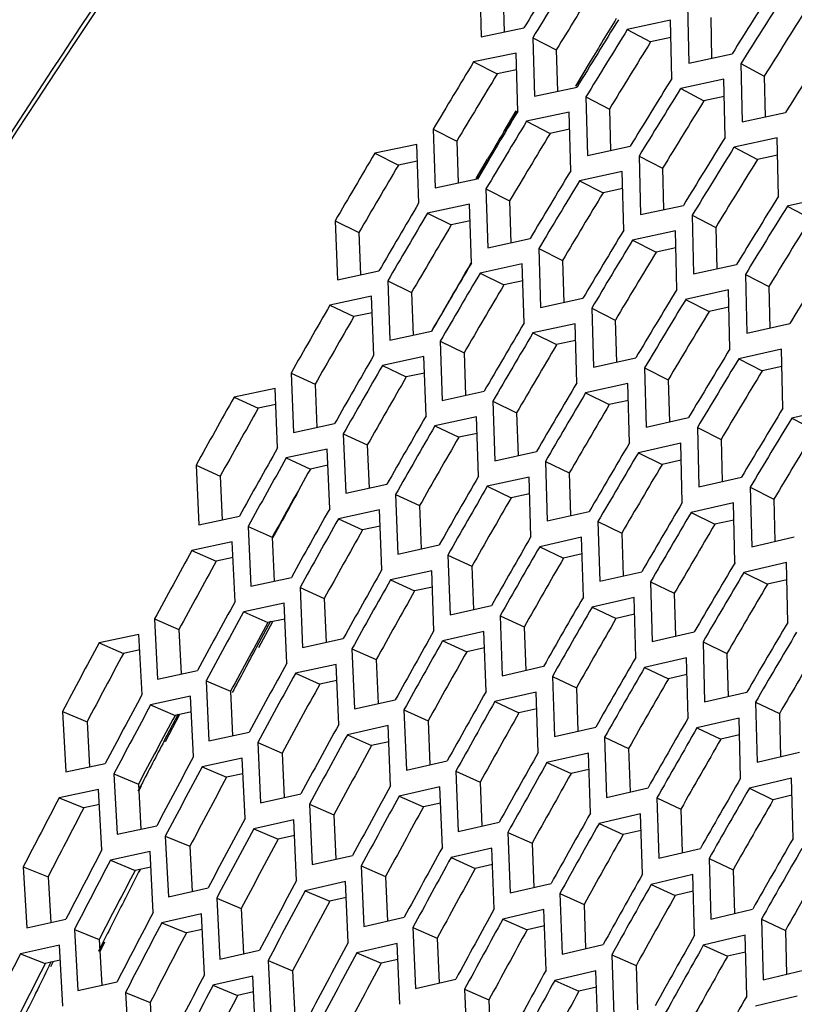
# Model space of a CAD drawing. Header units: millimetres. Extents: x 0 to 420, y 0 to 297.
# Tile 414 of 502: x 317.48 to 320.13, y 227.33 to 230.7. Entities that reach past the tile are written whole.
import ezdxf

# ---------------------------------------------------------------- set-up
doc = ezdxf.new("R2010")
doc.units = ezdxf.units.MM
doc.header["$LTSCALE"] = 23.1
doc.layers.get('0').update_dxf_attribs({"linetype": 'CONTINUOUS'})

msp = doc.modelspace()

# ---------------------------------------------------------------- linework, layer by layer
at = {"color": 3, "linetype": 'CONTINUOUS'}
for p, q in [((319.0532, 230.836), (319.0591, 230.6372)), ((319.7639, 230.7459), (319.7683, 230.5472)), ((319.7056, 230.6936), (319.5582, 230.6623)), ((319.7102, 230.4947), (319.7056, 230.6936)), ((319.0591, 230.6372), (319.2046, 230.6677)), ((319.2349, 230.634), (319.2406, 230.4347)), ((319.1778, 230.5819), (319.0325, 230.5515)), ((319.1836, 230.3825), (319.1778, 230.5819)), ((319.7683, 230.5472), (319.9162, 230.579)), ((319.9467, 230.5456), (319.9508, 230.3464)), ((319.8883, 230.493), (319.7406, 230.4612)), ((319.8925, 230.2936), (319.8883, 230.493)), ((319.2406, 230.4347), (319.3864, 230.4656)), ((319.4167, 230.4319), (319.422, 230.2322)), ((319.3593, 230.3796), (319.2138, 230.3487)), ((319.3648, 230.1796), (319.3593, 230.3796)), ((319.9508, 230.3464), (320.099, 230.3787)), ((318.8943, 230.3215), (318.901, 230.1212)), ((320.0709, 230.2924), (319.9229, 230.2601)), ((320.0749, 230.0925), (320.0709, 230.2924)), ((318.8381, 230.2694), (318.6947, 230.2393)), ((318.8449, 230.0689), (318.8381, 230.2694)), ((319.422, 230.2322), (319.5681, 230.2636)), ((319.5984, 230.2299), (319.6035, 230.0297)), ((319.5409, 230.1773), (319.3951, 230.1458)), ((319.5461, 229.9768), (319.5409, 230.1773)), ((318.901, 230.1212), (319.0449, 230.1517)), ((319.075, 230.1177), (319.0814, 229.9169)), ((320.2535, 230.0918), (320.1052, 230.059)), ((319.0187, 230.0653), (318.875, 230.0348)), ((319.0251, 229.8643), (319.0187, 230.0653)), ((319.6035, 230.0297), (319.7499, 230.0615)), ((318.5594, 230.0088), (318.567, 229.8074)), ((319.7802, 230.0279), (319.7849, 229.8271)), ((319.7225, 229.9749), (319.5763, 229.943)), ((319.7274, 229.774), (319.7225, 229.9749)), ((319.0814, 229.9169), (319.2256, 229.9479)), ((319.2557, 229.9139), (319.2618, 229.7126)), ((319.1992, 229.8612), (319.0552, 229.8302)), ((319.2054, 229.6598), (319.1992, 229.8612)), ((319.7849, 229.8271), (319.9316, 229.8595)), ((318.567, 229.8074), (318.7091, 229.8375)), ((319.9619, 229.8258), (319.9664, 229.6246)), ((318.739, 229.8032), (318.7464, 229.6014)), ((319.904, 229.7726), (319.7576, 229.7402)), ((319.9087, 229.5712), (319.904, 229.7726)), ((318.6836, 229.7508), (318.5417, 229.7207)), ((318.6911, 229.5488), (318.6836, 229.7508)), ((319.2618, 229.7126), (319.4063, 229.7441)), ((319.4364, 229.7101), (319.4422, 229.5083)), ((319.3797, 229.6572), (319.2354, 229.6257)), ((319.3856, 229.4552), (319.3797, 229.6572)), ((319.9664, 229.6246), (320.1134, 229.6575)), ((318.7464, 229.6014), (318.8888, 229.6319)), ((318.9187, 229.5977), (318.9257, 229.3954)), ((320.0856, 229.5703), (319.9389, 229.5374)), ((320.09, 229.3684), (320.0856, 229.5703)), ((318.8631, 229.545), (318.721, 229.5144)), ((318.8703, 229.3425), (318.8631, 229.545)), ((319.4422, 229.5083), (319.587, 229.5403)), ((319.6171, 229.5064), (319.6226, 229.3041)), ((318.4087, 229.4886), (318.417, 229.2858)), ((318.3542, 229.4362), (318.2142, 229.4066)), ((318.3627, 229.2332), (318.3542, 229.4362)), ((319.5602, 229.4531), (319.4157, 229.4211)), ((319.5658, 229.2506), (319.5602, 229.4531)), ((318.9257, 229.3954), (319.0684, 229.4264)), ((319.0984, 229.3922), (319.1051, 229.1893)), ((320.2672, 229.368), (320.1202, 229.3346)), ((319.0426, 229.3391), (318.9002, 229.3081)), ((319.0495, 229.1362), (319.0426, 229.3391)), ((319.6226, 229.3041), (319.7677, 229.3365)), ((318.417, 229.2858), (318.5576, 229.3159)), ((319.7978, 229.3026), (319.803, 229.0998)), ((318.5873, 229.2813), (318.5954, 229.078)), ((319.7407, 229.249), (319.5959, 229.2165)), ((319.7461, 229.0461), (319.7407, 229.249)), ((318.5326, 229.2286), (318.3924, 229.1985)), ((318.5409, 229.0251), (318.5326, 229.2286)), ((319.1051, 229.1893), (319.2481, 229.2209)), ((318.084, 229.1739), (318.0933, 228.9701)), ((319.278, 229.1866), (319.2845, 228.9833)), ((319.2221, 229.1333), (319.0794, 229.1018)), ((319.2287, 228.9298), (319.2221, 229.1333)), ((319.803, 229.0998), (319.9484, 229.1328)), ((318.5954, 229.078), (318.7362, 229.1086)), ((319.9785, 229.0988), (319.9834, 228.8955)), ((318.766, 229.074), (318.7737, 228.8702)), ((319.9213, 229.0449), (319.7761, 229.012)), ((319.9263, 228.8415), (319.9213, 229.0449)), ((318.0933, 228.9701), (318.232, 228.9997)), ((318.7111, 229.021), (318.5706, 228.9904)), ((318.7191, 228.817), (318.7111, 229.021)), ((319.2845, 228.9833), (319.4278, 229.0153)), ((318.2616, 228.9649), (318.2707, 228.7606)), ((319.4577, 228.9811), (319.4639, 228.7773)), ((318.2079, 228.9121), (318.0694, 228.8825)), ((318.2171, 228.7076), (318.2079, 228.9121)), ((318.7737, 228.8702), (318.9148, 228.9013)), ((319.4016, 228.9275), (319.2586, 228.8955)), ((319.4079, 228.7235), (319.4016, 228.9275)), ((319.9834, 228.8955), (320.1291, 228.929)), ((318.9446, 228.8667), (318.9521, 228.6624)), ((320.1018, 228.8409), (319.9564, 228.8074)), ((320.1066, 228.637), (320.1018, 228.8409)), ((318.8896, 228.8134), (318.7488, 228.7823)), ((318.8973, 228.6089), (318.8896, 228.8134)), ((319.4639, 228.7773), (319.6074, 228.8098)), ((318.2707, 228.7606), (318.4097, 228.7907)), ((319.6374, 228.7756), (319.6433, 228.5713)), ((318.4393, 228.7558), (318.4481, 228.551)), ((318.3854, 228.7028), (318.2467, 228.6727)), ((318.3943, 228.4978), (318.3854, 228.7028)), ((319.5811, 228.7217), (319.4378, 228.6891)), ((319.5871, 228.5172), (319.5811, 228.7217)), ((318.9521, 228.6624), (319.0935, 228.694)), ((317.9416, 228.6485), (317.9517, 228.4432)), ((319.1233, 228.6594), (319.1305, 228.4546)), ((317.8888, 228.5957), (317.7522, 228.5666)), ((317.8991, 228.3903), (317.8888, 228.5957)), ((319.0681, 228.6058), (318.927, 228.5742)), ((319.0755, 228.4008), (319.0681, 228.6058)), ((319.6433, 228.5713), (319.7871, 228.6043)), ((318.4481, 228.551), (318.5873, 228.5816)), ((319.817, 228.57), (319.8226, 228.3652)), ((318.6169, 228.5467), (318.6254, 228.3414)), ((318.5629, 228.4934), (318.4239, 228.4628)), ((318.5716, 228.2879), (318.5629, 228.4934)), ((319.7605, 228.5158), (319.617, 228.4828)), ((319.7663, 228.3109), (319.7605, 228.5158)), ((317.9517, 228.4432), (318.0888, 228.4728)), ((319.1305, 228.4546), (319.2721, 228.4867)), ((318.1182, 228.4376), (318.1281, 228.2318)), ((319.3019, 228.4521), (319.3089, 228.2468)), ((319.2466, 228.3982), (319.1052, 228.3662)), ((319.2537, 228.1928), (319.2466, 228.3982)), ((319.8226, 228.3652), (319.9667, 228.3987)), ((318.0653, 228.3846), (317.9284, 228.355)), ((318.0753, 228.1786), (318.0653, 228.3846)), ((318.6254, 228.3414), (318.765, 228.3725)), ((319.9967, 228.3645), (320.002, 228.1592)), ((317.6272, 228.3321), (317.6384, 228.1259)), ((318.7946, 228.3377), (318.8028, 228.1319)), ((319.94, 228.31), (319.7962, 228.2765)), ((319.9455, 228.1046), (319.94, 228.31)), ((318.1281, 228.2318), (318.2655, 228.2619)), ((318.7403, 228.2841), (318.6011, 228.253)), ((318.7488, 228.0781), (318.7403, 228.2841)), ((319.3089, 228.2468), (319.4508, 228.2794)), ((318.2949, 228.2268), (318.3045, 228.0205)), ((319.4806, 228.2448), (319.4872, 228.039)), ((319.425, 228.1906), (319.2834, 228.1581)), ((319.4319, 227.9847), (319.425, 228.1906)), ((320.002, 228.1592), (320.1464, 228.1932)), ((318.2418, 228.1734), (318.1047, 228.1434)), ((318.2516, 227.967), (318.2418, 228.1734)), ((318.8028, 228.1319), (318.9426, 228.1635)), ((317.6384, 228.1259), (317.7737, 228.1549)), ((318.9722, 228.1286), (318.9802, 227.9223)), ((317.8029, 228.1195), (317.8138, 227.9128)), ((320.1195, 228.1042), (319.9754, 228.0702)), ((320.1247, 227.8983), (320.1195, 228.1042)), ((317.7509, 228.0665), (317.6159, 228.0375)), ((317.762, 227.8596), (317.7509, 228.0665)), ((318.9178, 228.0747), (318.7783, 228.0431)), ((318.926, 227.8682), (318.9178, 228.0747)), ((319.4872, 228.039), (319.6294, 228.0721)), ((318.3045, 228.0205), (318.4422, 228.0511)), ((319.6592, 228.0375), (319.6656, 227.8313)), ((318.4716, 228.0159), (318.4809, 227.8092)), ((318.4183, 227.9623), (318.2809, 227.9317)), ((318.4278, 227.7554), (318.4183, 227.9623)), ((319.6035, 227.983), (319.4616, 227.95)), ((319.6101, 227.7766), (319.6035, 227.983)), ((317.8138, 227.9128), (317.9494, 227.9423)), ((318.9802, 227.9223), (319.1203, 227.9544)), ((317.9787, 227.9069), (317.9893, 227.6997)), ((319.1499, 227.9195), (319.1576, 227.7128)), ((319.0953, 227.8653), (318.9555, 227.8333)), ((319.1032, 227.6584), (319.0953, 227.8653)), ((319.6656, 227.8313), (319.8081, 227.8648)), ((317.9265, 227.8536), (317.7912, 227.824)), ((317.9373, 227.6462), (317.9265, 227.8536)), ((318.4809, 227.8092), (318.6188, 227.8402)), ((319.8379, 227.8302), (319.844, 227.6235)), ((317.4934, 227.8016), (317.5053, 227.5939)), ((318.6483, 227.8051), (318.6573, 227.5978)), ((319.782, 227.7754), (319.6398, 227.7419)), ((319.7883, 227.5685), (319.782, 227.7754)), ((317.9893, 227.6997), (318.1251, 227.7297)), ((318.5948, 227.7512), (318.4572, 227.7201)), ((318.6041, 227.5437), (318.5948, 227.7512)), ((319.1576, 227.7128), (319.2979, 227.7453)), ((318.1544, 227.6943), (318.1648, 227.4865)), ((319.3275, 227.7105), (319.335, 227.5032)), ((319.2728, 227.656), (319.1327, 227.6234)), ((319.2804, 227.4485), (319.2728, 227.656)), ((319.844, 227.6235), (319.9867, 227.6575)), ((317.5053, 227.5939), (317.639, 227.6229)), ((318.1021, 227.6407), (317.9665, 227.6106)), ((318.1126, 227.4328), (318.1021, 227.6407)), ((318.6573, 227.5978), (318.7955, 227.6294)), ((320.0165, 227.6229), (320.0223, 227.4157)), ((317.6681, 227.5872), (317.6799, 227.379)), ((318.825, 227.5942), (318.8337, 227.3865)), ((319.9605, 227.5679), (319.818, 227.5338)), ((319.9665, 227.3604), (319.9605, 227.5679)), ((317.6169, 227.5339), (317.4835, 227.5049)), ((317.6288, 227.3256), (317.6169, 227.5339)), ((318.7714, 227.54), (318.6334, 227.5085)), ((318.7803, 227.3321), (318.7714, 227.54)), ((319.335, 227.5032), (319.4756, 227.5363)), ((318.1648, 227.4865), (318.3008, 227.5171)), ((319.5052, 227.5014), (319.5123, 227.2936)), ((318.3301, 227.4816), (318.3402, 227.2734)), ((318.2776, 227.4277), (318.1418, 227.3972)), ((318.2879, 227.2194), (318.2776, 227.4277)), ((318.8337, 227.3865), (318.9722, 227.4185)), ((319.4503, 227.4466), (319.31, 227.4135)), ((319.4576, 227.2387), (319.4503, 227.4466)), ((320.0223, 227.4157), (320.1654, 227.4502)), ((317.6799, 227.379), (317.8138, 227.4085)), ((319.0016, 227.3834), (319.0101, 227.1751)), ((317.8429, 227.3728), (317.8544, 227.1641)), ((320.139, 227.3603), (319.9962, 227.3257))]:
    msp.add_line(p, q, dxfattribs=at)
at = {"color": 7, "linetype": 'CONTINUOUS'}
for p, q in [((319.1333, 230.7944), (319.1376, 230.6536)), ((319.8433, 230.7032), (319.8465, 230.564)), ((319.5582, 230.6623), (319.638, 230.62)), ((319.2349, 230.634), (319.315, 230.5923)), ((319.707, 230.6345), (319.638, 230.62)), ((319.315, 230.5923), (319.3192, 230.4514)), ((319.0325, 230.5515), (319.1129, 230.5103)), ((319.4314, 230.5529), (319.3807, 230.4687)), ((319.4314, 230.5529), (319.3821, 230.4681)), ((319.9467, 230.5456), (320.0262, 230.5029)), ((319.1794, 230.5241), (319.1129, 230.5103)), ((320.0262, 230.5029), (320.0291, 230.3634)), ((319.7406, 230.4612), (319.8203, 230.4189)), ((319.4167, 230.4319), (319.4968, 230.3903)), ((319.8895, 230.4337), (319.8203, 230.4189)), ((319.1371, 230.3149), (319.1786, 230.3848)), ((319.1417, 230.313), (319.1824, 230.3831)), ((319.4968, 230.3903), (319.5007, 230.2491)), ((319.2138, 230.3487), (319.2942, 230.3075)), ((318.8943, 230.3215), (318.9751, 230.2809)), ((319.3609, 230.3215), (319.2942, 230.3075)), ((318.9751, 230.2809), (318.98, 230.1379)), ((319.9229, 230.2601), (320.0027, 230.2179)), ((318.6947, 230.2393), (318.7758, 230.1993)), ((318.84, 230.2126), (318.7758, 230.1993)), ((319.0414, 230.1528), (319.0803, 230.2189)), ((319.0471, 230.1504), (319.0857, 230.2167)), ((319.5984, 230.2299), (319.6785, 230.1883)), ((320.0721, 230.2329), (320.0027, 230.2179)), ((319.6785, 230.1883), (319.6822, 230.0468)), ((319.3951, 230.1458), (319.4755, 230.1047)), ((319.075, 230.1177), (319.1558, 230.0772)), ((319.5424, 230.119), (319.4755, 230.1047)), ((319.1558, 230.0772), (319.1605, 229.9339)), ((320.1052, 230.059), (320.185, 230.0168)), ((318.5594, 230.0088), (318.6408, 229.9693)), ((318.875, 230.0348), (318.956, 229.9947)), ((319.0205, 230.0083), (318.956, 229.9947)), ((319.7802, 230.0279), (319.8603, 229.9862)), ((319.8603, 229.9862), (319.8638, 229.8445)), ((318.6408, 229.9693), (318.6464, 229.8242)), ((319.5763, 229.943), (319.6568, 229.9019)), ((319.2557, 229.9139), (319.3365, 229.8734)), ((319.7239, 229.9164), (319.6568, 229.9019)), ((319.3365, 229.8734), (319.341, 229.7298)), ((319.0552, 229.8302), (319.1363, 229.7902)), ((319.9619, 229.8258), (320.042, 229.7842)), ((318.739, 229.8032), (318.8205, 229.7638)), ((319.2009, 229.8039), (319.1363, 229.7902)), ((320.042, 229.7842), (320.0453, 229.6422)), ((318.8205, 229.7638), (318.8259, 229.6184)), ((319.7576, 229.7402), (319.838, 229.6991)), ((318.5417, 229.7207), (318.6235, 229.6818)), ((319.4364, 229.7101), (319.5172, 229.6696)), ((319.9054, 229.7138), (319.838, 229.6991)), ((318.6857, 229.6948), (318.6235, 229.6818)), ((319.5172, 229.6696), (319.5214, 229.5258)), ((319.2354, 229.6257), (319.3165, 229.5856)), ((318.9187, 229.5977), (319.0001, 229.5582)), ((319.3814, 229.5996), (319.3165, 229.5856)), ((319.0001, 229.5582), (319.0053, 229.4127)), ((319.9389, 229.5374), (320.0193, 229.4963)), ((318.721, 229.5144), (318.8027, 229.4754)), ((319.6171, 229.5064), (319.6979, 229.4658)), ((320.0869, 229.5113), (320.0193, 229.4963)), ((318.4087, 229.4886), (318.4907, 229.4502)), ((318.8651, 229.4887), (318.8027, 229.4754)), ((318.4907, 229.4502), (318.4969, 229.3029)), ((319.6979, 229.4658), (319.7019, 229.3218)), ((318.2142, 229.4066), (318.2965, 229.3687)), ((319.4157, 229.4211), (319.4967, 229.381)), ((318.3565, 229.3812), (318.2965, 229.3687)), ((319.0984, 229.3922), (319.1798, 229.3527)), ((319.5618, 229.3953), (319.4967, 229.381)), ((319.1798, 229.3527), (319.1848, 229.2069)), ((320.1202, 229.3346), (320.2006, 229.2934)), ((318.9002, 229.3081), (318.9819, 229.2691)), ((319.7978, 229.3026), (319.8786, 229.262)), ((318.5873, 229.2813), (318.6694, 229.243)), ((319.0445, 229.2826), (318.9819, 229.2691)), ((318.6694, 229.243), (318.6754, 229.0953)), ((319.8786, 229.262), (319.8824, 229.1178)), ((319.5959, 229.2165), (319.677, 229.1765)), ((318.084, 229.1739), (318.1666, 229.1367)), ((318.3924, 229.1985), (318.4747, 229.1606)), ((318.5349, 229.1734), (318.4747, 229.1606)), ((319.278, 229.1866), (319.3595, 229.1472)), ((319.7423, 229.191), (319.677, 229.1765)), ((318.1666, 229.1367), (318.1736, 228.9872)), ((319.3595, 229.1472), (319.3642, 229.0011)), ((319.0794, 229.1018), (319.1611, 229.0628)), ((319.9785, 229.0988), (320.0593, 229.0582)), ((318.766, 229.074), (318.848, 229.0357)), ((319.2239, 229.0765), (319.1611, 229.0628)), ((318.848, 229.0357), (318.8538, 228.8878)), ((320.0593, 229.0582), (320.0629, 228.9138)), ((319.7761, 229.012), (319.8572, 228.9719)), ((318.2616, 228.9649), (318.3443, 228.9276)), ((318.5706, 228.9904), (318.6529, 228.9525)), ((318.7133, 228.9655), (318.6529, 228.9525)), ((319.4577, 228.9811), (319.5391, 228.9416)), ((319.9227, 228.9866), (319.8572, 228.9719)), ((319.5391, 228.9416), (319.5437, 228.7954)), ((318.3443, 228.9276), (318.3511, 228.7779)), ((318.0694, 228.8825), (318.1524, 228.8458)), ((318.9446, 228.8667), (319.0267, 228.8284)), ((319.2586, 228.8955), (319.3403, 228.8565)), ((319.4033, 228.8705), (319.3403, 228.8565)), ((318.2103, 228.858), (318.1524, 228.8458)), ((319.0267, 228.8284), (319.0322, 228.6803)), ((319.9564, 228.8074), (320.0374, 228.7674)), ((318.7488, 228.7823), (318.8311, 228.7444)), ((319.6374, 228.7756), (319.7188, 228.7361)), ((320.1031, 228.7823), (320.0374, 228.7674)), ((318.4393, 228.7558), (318.5219, 228.7185)), ((318.8917, 228.7577), (318.8311, 228.7444)), ((319.7188, 228.7361), (319.7231, 228.5896)), ((318.5219, 228.7185), (318.5285, 228.5687)), ((318.2467, 228.6727), (318.3296, 228.6359)), ((319.4378, 228.6891), (319.5195, 228.6502)), ((319.5827, 228.6644), (319.5195, 228.6502)), ((317.9416, 228.6485), (318.0249, 228.6123)), ((318.3386, 228.6413), (318.2906, 228.5522)), ((318.3448, 228.6392), (318.297, 228.55)), ((318.3877, 228.6484), (318.3296, 228.6359)), ((319.1233, 228.6594), (319.2053, 228.6211)), ((318.0249, 228.6123), (318.0325, 228.4606)), ((319.2053, 228.6211), (319.2107, 228.4728)), ((317.7522, 228.5666), (317.8358, 228.531)), ((318.927, 228.5742), (319.0093, 228.5364)), ((319.817, 228.57), (319.8985, 228.5306)), ((317.8914, 228.5427), (317.8358, 228.531)), ((318.6169, 228.5467), (318.6996, 228.5095)), ((319.0701, 228.5498), (319.0093, 228.5364)), ((319.8985, 228.5306), (319.9026, 228.3838)), ((318.6996, 228.5095), (318.706, 228.3594)), ((318.4239, 228.4628), (318.5068, 228.426)), ((319.617, 228.4828), (319.6987, 228.4438)), ((318.1182, 228.4376), (318.2015, 228.4015)), ((318.5652, 228.4387), (318.5068, 228.426)), ((319.3019, 228.4521), (319.384, 228.4138)), ((319.7622, 228.4583), (319.6987, 228.4438)), ((318.2015, 228.4015), (318.2089, 228.2495)), ((319.384, 228.4138), (319.3891, 228.2652)), ((319.1052, 228.3662), (319.1875, 228.3283)), ((319.9967, 228.3645), (320.0781, 228.325)), ((317.6272, 228.3321), (317.7111, 228.2971)), ((317.9284, 228.355), (318.012, 228.3193)), ((318.0679, 228.3313), (318.012, 228.3193)), ((318.7946, 228.3377), (318.8773, 228.3004)), ((319.2485, 228.342), (319.1875, 228.3283)), ((320.0781, 228.325), (320.0821, 228.178)), ((317.7111, 228.2971), (317.7196, 228.1433)), ((317.9748, 228.2317), (318.0236, 228.3247)), ((317.9791, 228.2302), (318.0288, 228.3229)), ((318.8773, 228.3004), (318.8834, 228.1501)), ((319.7962, 228.2765), (319.8779, 228.2375)), ((318.2949, 228.2268), (318.3782, 228.1906)), ((318.6011, 228.253), (318.684, 228.2162)), ((318.7426, 228.2291), (318.684, 228.2162)), ((319.4806, 228.2448), (319.5626, 228.2065)), ((319.9416, 228.2522), (319.8779, 228.2375)), ((318.3782, 228.1906), (318.3854, 228.0384)), ((319.5626, 228.2065), (319.5676, 228.0577)), ((319.2834, 228.1581), (319.3657, 228.1202)), ((318.1047, 228.1434), (318.1883, 228.1077)), ((318.9722, 228.1286), (319.0549, 228.0914)), ((319.4269, 228.1341), (319.3657, 228.1202)), ((317.8029, 228.1195), (317.8868, 228.0845)), ((318.2443, 228.1199), (318.1883, 228.1077)), ((319.0549, 228.0914), (319.0608, 227.9408)), ((317.886, 228.0612), (317.8954, 228.0794)), ((317.8868, 228.0845), (317.8951, 227.9305)), ((317.8881, 228.0606), (317.8978, 228.0786)), ((319.9754, 228.0702), (320.0571, 228.0312)), ((317.6159, 228.0375), (317.7001, 228.0029)), ((318.7783, 228.0431), (318.8613, 228.0063)), ((319.6592, 228.0375), (319.7413, 227.9992)), ((320.121, 228.0461), (320.0571, 228.0312)), ((317.7537, 228.0143), (317.7001, 228.0029)), ((318.4716, 228.0159), (318.5549, 227.9798)), ((318.92, 228.0195), (318.8613, 228.0063)), ((319.7413, 227.9992), (319.746, 227.8502)), ((318.5549, 227.9798), (318.5619, 227.8274)), ((318.2809, 227.9317), (318.3645, 227.8961)), ((319.4616, 227.95), (319.5439, 227.9121)), ((319.6053, 227.9263), (319.5439, 227.9121)), ((317.9787, 227.9069), (318.0625, 227.8718)), ((318.4208, 227.9085), (318.3645, 227.8961)), ((319.1499, 227.9195), (319.2326, 227.8823)), ((318.0625, 227.8718), (318.0706, 227.7176)), ((319.2326, 227.8823), (319.2383, 227.7315)), ((317.7912, 227.824), (317.8754, 227.7895)), ((318.9555, 227.8333), (319.0385, 227.7965)), ((319.8379, 227.8302), (319.9199, 227.7919)), ((317.4934, 227.8016), (317.5778, 227.7677)), ((317.9292, 227.8011), (317.8754, 227.7895)), ((317.8928, 227.7938), (317.8874, 227.7833)), ((317.8939, 227.7935), (317.8887, 227.7829)), ((318.6483, 227.8051), (318.7316, 227.7689)), ((319.0974, 227.8099), (319.0385, 227.7965)), ((319.9199, 227.7919), (319.9244, 227.6426)), ((317.5778, 227.7677), (317.5869, 227.6116)), ((318.7316, 227.7689), (318.7383, 227.6163)), ((318.4572, 227.7201), (318.5408, 227.6844)), ((319.6398, 227.7419), (319.7221, 227.704)), ((318.1544, 227.6943), (318.2383, 227.6592)), ((318.5972, 227.6971), (318.5408, 227.6844)), ((319.3275, 227.7105), (319.4102, 227.6732)), ((319.7837, 227.7184), (319.7221, 227.704)), ((318.2383, 227.6592), (318.2461, 227.5048)), ((319.4102, 227.6732), (319.4157, 227.5222)), ((319.1327, 227.6234), (319.2157, 227.5866)), ((320.0165, 227.6229), (320.0986, 227.5846)), ((317.6681, 227.5872), (317.7526, 227.5532)), ((317.9665, 227.6106), (318.0507, 227.5761)), ((318.1047, 227.5879), (318.0507, 227.5761)), ((318.825, 227.5942), (318.9082, 227.5581)), ((319.2748, 227.6002), (319.2157, 227.5866)), ((317.7526, 227.5532), (317.7615, 227.397)), ((318.9082, 227.5581), (318.9148, 227.4052)), ((320.0986, 227.5846), (320.1029, 227.4351)), ((317.7666, 227.5455), (317.7501, 227.5128)), ((317.7711, 227.5441), (317.755, 227.5114)), ((319.818, 227.5338), (319.9003, 227.496)), ((317.4835, 227.5049), (317.5683, 227.4715)), ((318.6334, 227.5085), (318.717, 227.4728)), ((318.7737, 227.4856), (318.717, 227.4728)), ((319.5052, 227.5014), (319.5879, 227.4642)), ((319.9621, 227.5106), (319.9003, 227.496)), ((317.6199, 227.4826), (317.5683, 227.4715)), ((317.582, 227.4636), (317.5898, 227.4791)), ((317.5879, 227.4618), (317.5956, 227.4774)), ((318.3301, 227.4816), (318.414, 227.4466)), ((319.5879, 227.4642), (319.5932, 227.3129)), ((318.414, 227.4466), (318.4216, 227.2919)), ((318.1418, 227.3972), (318.226, 227.3627)), ((319.0016, 227.3834), (319.0849, 227.3472)), ((319.31, 227.4135), (319.3929, 227.3768)), ((319.4523, 227.3906), (319.3929, 227.3768)), ((317.8429, 227.3728), (317.9274, 227.3388)), ((318.2802, 227.3747), (318.226, 227.3627)), ((317.9274, 227.3388), (317.9361, 227.1823)), ((319.0849, 227.3472), (319.0913, 227.1942))]:
    msp.add_line(p, q, dxfattribs=at)
at = {"color": 3, "linetype": 'CONTINUOUS'}
for centre, radius, start, end in [((359.8882, 205.8195), 47.6716, 148.26148, 148.58479), ((359.947, 205.7684), 47.7051, 148.26148, 148.58479), ((360.9186, 204.9609), 48.3475, 147.6806, 148.00314), ((360.9776, 204.9097), 48.3811, 147.6806, 148.00314), ((360.2414, 205.5127), 47.8725, 148.26148, 148.58479), ((360.3002, 205.4616), 47.906, 148.26148, 148.58479), ((361.2724, 204.6538), 48.5491, 147.6806, 148.00314), ((359.6153, 206.016), 47.4231, 148.84377, 149.16791), ((360.5946, 205.206), 48.0734, 148.26148, 148.58479), ((360.6534, 205.1549), 48.1069, 148.26148, 148.58479), ((359.909, 205.7607), 47.5898, 148.84377, 149.16791), ((359.9678, 205.7097), 47.6232, 148.84377, 149.16791), ((360.9477, 204.8992), 48.2743, 148.26148, 148.58479), ((361.0066, 204.8481), 48.3078, 148.26148, 148.58479), ((359.2747, 206.2667), 47.132, 149.42756, 149.75257), ((360.2616, 205.4544), 47.79, 148.84377, 149.16791), ((360.3203, 205.4033), 47.8233, 148.84377, 149.16791), ((361.3009, 204.5925), 48.4752, 148.26148, 148.58479), ((359.5679, 206.0118), 47.2981, 149.42756, 149.75257), ((361.3598, 204.5414), 48.5086, 148.26148, 148.58479), ((359.6266, 205.9608), 47.3313, 149.42756, 149.75257), ((360.6141, 205.148), 47.9901, 148.84377, 149.16791), ((360.6728, 205.097), 48.0234, 148.84377, 149.16791), ((361.6541, 204.2858), 48.676, 148.26148, 148.58479), ((359.9198, 205.7058), 47.4974, 149.42756, 149.75257), ((359.9784, 205.6549), 47.5306, 149.42756, 149.75257), ((360.9666, 204.8417), 48.1902, 148.84377, 149.16791), ((361.0254, 204.7906), 48.2235, 148.84377, 149.16791), ((359.2767, 206.2146), 47.0306, 150.01295, 150.33889), ((360.2716, 205.3999), 47.6967, 149.42756, 149.75257), ((360.3302, 205.3489), 47.7299, 149.42756, 149.75257), ((361.3192, 204.5354), 48.3903, 148.84377, 149.16791), ((359.5693, 205.96), 47.196, 150.01295, 150.33889), ((361.3779, 204.4843), 48.4236, 148.84377, 149.16791), ((359.6278, 205.9091), 47.229, 150.01295, 150.33889), ((360.6234, 205.094), 47.896, 149.42756, 149.75257), ((358.9184, 206.4709), 46.7213, 150.60002, 150.92694), ((360.6821, 205.043), 47.9292, 149.42756, 149.75257), ((361.6717, 204.229), 48.5904, 148.84377, 149.16791), ((359.9204, 205.6545), 47.3944, 150.01295, 150.33889), ((361.7304, 204.178), 48.6238, 148.84377, 149.16791), ((359.9789, 205.6036), 47.4275, 150.01295, 150.33889), ((359.2103, 206.2167), 46.8859, 150.60002, 150.92694), ((360.9753, 204.788), 48.0953, 149.42756, 149.75257), ((361.0339, 204.7371), 48.1285, 149.42756, 149.75257), ((359.2687, 206.1659), 46.9188, 150.60002, 150.92694), ((360.2715, 205.349), 47.5929, 150.01295, 150.33889), ((360.33, 205.2981), 47.626, 150.01295, 150.33889), ((361.3271, 204.4821), 48.2946, 149.42756, 149.75257), ((359.5607, 205.9116), 47.0835, 150.60002, 150.92694), ((361.3858, 204.4311), 48.3278, 149.42756, 149.75257), ((359.619, 205.8608), 47.1164, 150.60002, 150.92694), ((360.6226, 205.0435), 47.7913, 150.01295, 150.33889), ((358.9012, 206.4248), 46.6003, 151.18888, 151.51682), ((360.6811, 204.9926), 47.8244, 150.01295, 150.33889), ((361.679, 204.1762), 48.4939, 149.42756, 149.75257), ((359.911, 205.6066), 47.2811, 150.60002, 150.92694), ((361.7376, 204.1252), 48.5271, 149.42756, 149.75257), ((359.9694, 205.5557), 47.314, 150.60002, 150.92694), ((359.1925, 206.1709), 46.7641, 151.18888, 151.51682), ((360.9737, 204.738), 47.9898, 150.01295, 150.33889), ((359.2507, 206.1201), 46.7969, 151.18888, 151.51682), ((361.0322, 204.6871), 48.0229, 150.01295, 150.33889), ((362.0308, 203.8702), 48.6932, 149.42756, 149.75257), ((360.2613, 205.3015), 47.4786, 150.60002, 150.92694), ((362.0894, 203.8193), 48.7265, 149.42756, 149.75257), ((358.5255, 206.6855), 46.2736, 151.7796, 152.10862), ((360.3197, 205.2507), 47.5116, 150.60002, 150.92694), ((359.542, 205.8663), 46.9608, 151.18888, 151.51682), ((361.3248, 204.4325), 48.1883, 150.01295, 150.33889), ((359.6002, 205.8155), 46.9935, 151.18888, 151.51682), ((361.3833, 204.3816), 48.2213, 150.01295, 150.33889), ((360.6116, 204.9964), 47.6762, 150.60002, 150.92694), ((358.816, 206.432), 46.4366, 151.7796, 152.10862), ((360.67, 204.9456), 47.7091, 150.60002, 150.92694), ((358.8741, 206.3813), 46.4692, 151.7796, 152.10862), ((361.6759, 204.127), 48.3867, 150.01295, 150.33889), ((359.8915, 205.5617), 47.1574, 151.18888, 151.51682), ((361.7344, 204.0761), 48.4198, 150.01295, 150.33889), ((359.9498, 205.5109), 47.1902, 151.18888, 151.51682), ((360.962, 204.6914), 47.8738, 150.60002, 150.92694), ((359.1647, 206.1279), 46.6323, 151.7796, 152.10862), ((361.0204, 204.6405), 47.9067, 150.60002, 150.92694), ((359.2228, 206.0772), 46.6649, 151.7796, 152.10862), ((362.027, 203.8215), 48.5852, 150.01295, 150.33889), ((360.241, 205.257), 47.3541, 151.18888, 151.51682), ((362.0855, 203.7706), 48.6183, 150.01295, 150.33889), ((358.4894, 206.6441), 46.1337, 152.37228, 152.70243), ((360.2993, 205.2063), 47.3868, 151.18888, 151.51682), ((359.5134, 205.8237), 46.828, 151.7796, 152.10862), ((361.3123, 204.3863), 48.0713, 150.60002, 150.92694), ((359.5715, 205.773), 46.8606, 151.7796, 152.10862), ((361.3707, 204.3354), 48.1043, 150.60002, 150.92694), ((362.3781, 203.516), 48.7836, 150.01295, 150.33889), ((358.7793, 206.3911), 46.2959, 152.37228, 152.70243), ((360.5905, 204.9524), 47.5507, 151.18888, 151.51682), ((362.4366, 203.4651), 48.8167, 150.01295, 150.33889), ((358.8372, 206.3404), 46.3284, 152.37228, 152.70243), ((360.6488, 204.9016), 47.5835, 151.18888, 151.51682), ((359.862, 205.5196), 47.0237, 151.7796, 152.10862), ((361.6626, 204.0812), 48.2689, 150.60002, 150.92694), ((359.9201, 205.4689), 47.0563, 151.7796, 152.10862), ((361.721, 204.0304), 48.3018, 150.60002, 150.92694), ((360.9401, 204.6478), 47.7473, 151.18888, 151.51682), ((359.127, 206.0874), 46.4906, 152.37228, 152.70243), ((360.9983, 204.597), 47.7801, 151.18888, 151.51682), ((359.185, 206.0368), 46.523, 152.37228, 152.70243), ((362.013, 203.7761), 48.4665, 150.60002, 150.92694), ((360.2107, 205.2154), 47.2193, 151.7796, 152.10862), ((362.0713, 203.7253), 48.4994, 150.60002, 150.92694), ((358.4437, 206.605), 45.9841, 152.96702, 153.29835), ((360.2688, 205.1647), 47.252, 151.7796, 152.10862), ((359.4748, 205.7837), 46.6853, 152.37228, 152.70243), ((361.2896, 204.3432), 47.944, 151.18888, 151.51682), ((359.5328, 205.7331), 46.7177, 152.37228, 152.70243), ((361.3478, 204.2924), 47.9768, 151.18888, 151.51682), ((362.3633, 203.4711), 48.6641, 150.60002, 150.92694)]:
    msp.add_arc(centre, radius, start, end, dxfattribs=at)
at = {"color": 7, "linetype": 'CONTINUOUS'}
for centre, radius, start, end in [((359.9206, 205.7918), 47.5802, 148.26148, 148.58479), ((360.9507, 204.9335), 48.2557, 147.6806, 148.00314), ((358.6559, 206.8519), 45.829, 148.64301, 148.85796), ((360.2737, 205.4851), 47.781, 148.26148, 148.58479), ((359.5892, 206.0393), 47.2986, 148.84377, 149.16791), ((360.6269, 205.1784), 47.9819, 148.26148, 148.58479), ((358.3814, 207.043), 45.6256, 149.33195, 149.47203), ((359.9417, 205.7329), 47.4987, 148.84377, 149.16791), ((360.9801, 204.8716), 48.1828, 148.26148, 148.58479), ((359.2491, 206.2897), 47.008, 149.42756, 149.75257), ((360.2942, 205.4266), 47.6988, 148.84377, 149.16791), ((361.3333, 204.5649), 48.3837, 148.26148, 148.58479), ((359.6009, 205.9838), 47.2073, 149.42756, 149.75257), ((360.6468, 205.1202), 47.8989, 148.84377, 149.16791), ((358.2956, 207.0649), 45.4105, 149.86281, 150.20266), ((359.9528, 205.6778), 47.4066, 149.42756, 149.75257), ((359.2515, 206.2374), 46.9071, 150.01295, 150.33889), ((360.9993, 204.8139), 48.0991, 148.84377, 149.16791), ((360.3046, 205.3719), 47.6059, 149.42756, 149.75257), ((359.6026, 205.9319), 47.1056, 150.01295, 150.33889), ((361.3518, 204.5075), 48.2992, 148.84377, 149.16791), ((358.8937, 206.4934), 46.5984, 150.60002, 150.92694), ((360.6564, 205.066), 47.8053, 149.42756, 149.75257), ((359.9537, 205.6263), 47.3041, 150.01295, 150.33889), ((361.7043, 204.2012), 48.4993, 148.84377, 149.16791), ((361.0083, 204.76), 48.0046, 149.42756, 149.75257), ((359.244, 206.1883), 46.796, 150.60002, 150.92694), ((357.8263, 207.3594), 44.9866, 151.12602, 151.3541), ((360.3048, 205.3208), 47.5025, 150.01295, 150.33889), ((361.3601, 204.4541), 48.2039, 149.42756, 149.75257), ((359.5943, 205.8832), 46.9935, 150.60002, 150.92694), ((358.877, 206.4469), 46.4779, 151.18888, 151.51682), ((360.6559, 205.0153), 47.701, 150.01295, 150.33889), ((361.7119, 204.1482), 48.4032, 149.42756, 149.75257), ((359.9447, 205.5782), 47.1911, 150.60002, 150.92694), ((359.2265, 206.1423), 46.6746, 151.18888, 151.51682), ((361.007, 204.7098), 47.8994, 150.01295, 150.33889), ((362.0638, 203.8422), 48.6025, 149.42756, 149.75257), ((358.5018, 206.7074), 46.1519, 151.7796, 152.10862), ((357.7334, 207.3773), 44.7673, 151.77075, 151.99603), ((360.295, 205.2731), 47.3887, 150.60002, 150.92694), ((359.576, 205.8377), 46.8712, 151.18888, 151.51682), ((361.3581, 204.4043), 48.0979, 150.01295, 150.33889), ((360.6453, 204.968), 47.5862, 150.60002, 150.92694), ((358.8504, 206.4032), 46.3475, 151.7796, 152.10862), ((357.4406, 207.5656), 44.5493, 152.36143, 152.58232), ((361.7092, 204.0988), 48.2964, 150.01295, 150.33889), ((359.9255, 205.5331), 47.0679, 151.18888, 151.51682), ((359.1991, 206.0991), 46.5432, 151.7796, 152.10862), ((360.9956, 204.663), 47.7838, 150.60002, 150.92694), ((362.0603, 203.7933), 48.4948, 150.01295, 150.33889), ((358.4663, 206.6657), 46.0126, 152.37228, 152.70243), ((360.2751, 205.2284), 47.2645, 151.18888, 151.51682), ((359.5478, 205.7949), 46.7389, 151.7796, 152.10862), ((361.346, 204.3579), 47.9814, 150.60002, 150.92694), ((362.4114, 203.4878), 48.6933, 150.01295, 150.33889), ((358.8141, 206.362), 46.2073, 152.37228, 152.70243), ((360.6246, 204.9238), 47.4612, 151.18888, 151.51682), ((357.3723, 207.5658), 44.3599, 152.88606, 153.01707), ((357.3093, 207.5979), 44.2892, 153.01705, 153.23096), ((361.6963, 204.0528), 48.1789, 150.60002, 150.92694), ((359.8964, 205.4907), 46.9346, 151.7796, 152.10862), ((360.9741, 204.6192), 47.6578, 151.18888, 151.51682), ((359.1619, 206.0583), 46.4019, 152.37228, 152.70243), ((362.0466, 203.7478), 48.3765, 150.60002, 150.92694), ((358.4211, 206.6263), 45.8637, 152.96702, 153.29835), ((357.0509, 207.764), 44.112, 153.47545, 153.61082), ((360.2451, 205.1866), 47.1302, 151.7796, 152.10862), ((356.9835, 207.7974), 44.0368, 153.6108, 153.82048), ((359.5096, 205.7547), 46.5966, 152.37228, 152.70243), ((361.3236, 204.3146), 47.8545, 151.18888, 151.51682)]:
    msp.add_arc(centre, radius, start, end, dxfattribs=at)
at = {"color": 3, "linetype": 'CONTINUOUS'}
msp.add_open_spline([(315.7926, 227.5731), (317.0557, 229.7803), (319.9523, 234.0964), (323.3832, 237.9996), (325.2495, 239.863)], degree=3, knots=[0, 0, 0, 0, 0.490908, 1, 1, 1, 1], dxfattribs=at)
at = {"color": 7, "linetype": 'CONTINUOUS'}
msp.add_open_spline([(315.7932, 227.5731), (316.4069, 228.6627), (317.74, 230.829), (320.762, 235.0427), (323.3728, 238.0033), (325.2433, 239.8692)], degree=3, knots=[0, 0, 0, 0, 0.241286, 0.490234, 1, 1, 1, 1], dxfattribs=at)

doc.saveas('drawing.dxf')
